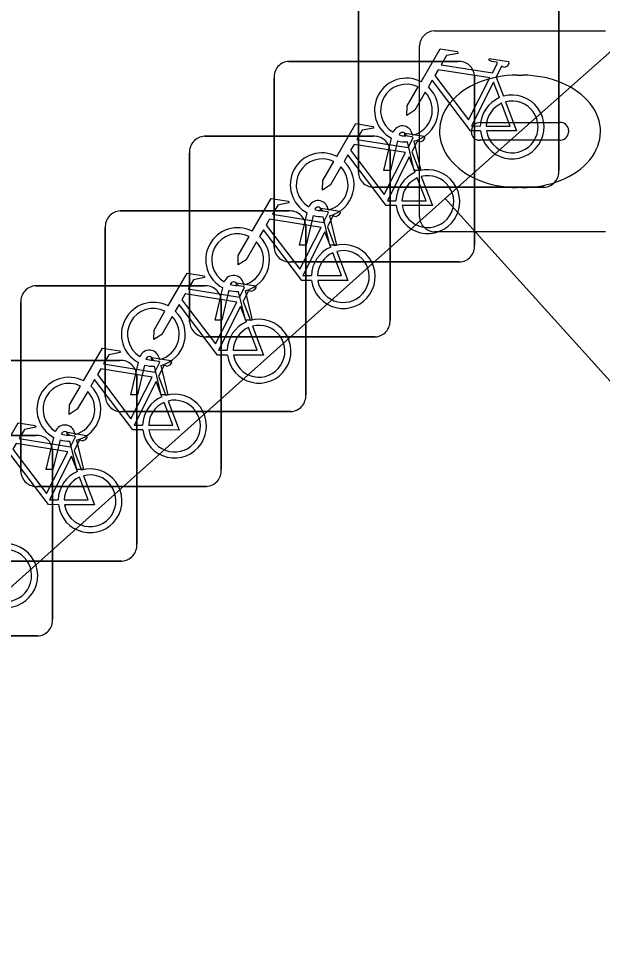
# Model space of a CAD drawing. Extents: x 159960 to 160866, y 382700 to 383354.
# Drawn here: x 160525.739 to 160528.649, y 383041.305 to 383045.917 of the extents above; entities that cross this region are included whole.
import ezdxf

# ---------------------------------------------------------------- set-up
doc = ezdxf.new("R2010")
doc.units = 0
for name, color, linetype in [('IMGEO_Fietsenrek', 7, 'Continuous'), ('IMGEO_Groenvoorziening', 7, 'Continuous'), ('IMGEO_Kolk', 7, 'Continuous'), ('IMGEO_Voetpad_open', 7, 'Continuous')]:
    doc.layers.add(name, color=color, linetype=linetype)

msp = doc.modelspace()

# ---------------------------------------------------------------- linework, layer by layer
at = {"layer": 'IMGEO_Fietsenrek'}
for p, q in [((160528.4315, 383046.0011), (160528.4315, 383045.1602)), ((160528.4315, 383045.1602), (160528.4315, 383046.0011)), ((160527.4325, 383045.1509), (160527.4325, 383045.9918)), ((160527.4325, 383045.9918), (160527.4325, 383045.1509)), ((160527.0869, 383045.7035), (160527.9278, 383045.7035)), ((160527.9278, 383045.7035), (160527.0869, 383045.7035)), ((160528.0115, 383045.6291), (160528.0115, 383044.7882)), ((160528.0115, 383044.7882), (160528.0115, 383045.6291)), ((160527.0125, 383044.7789), (160527.0125, 383045.6198)), ((160527.0125, 383045.6198), (160527.0125, 383044.7789)), ((160528.1192, 383045.6252), (160528.1555, 383045.53)), ((160526.6659, 383045.3305), (160527.5068, 383045.3305)), ((160527.5068, 383045.3305), (160526.6659, 383045.3305)), ((160527.5595, 383045.1603), (160527.5978, 383045.3203)), ((160527.6282, 383045.3081), (160527.5929, 383045.1603)), ((160527.6699, 383045.3319), (160527.6689, 383045.3362)), ((160527.7006, 383045.3434), (160527.7024, 383045.3355)), ((160527.7094, 383045.3063), (160527.7444, 383045.1603)), ((160527.711, 383045.1603), (160527.6771, 383045.302)), ((160526.5915, 383044.4059), (160526.5915, 383045.2468)), ((160526.5915, 383045.2468), (160526.5915, 383044.4059)), ((160527.5905, 383045.2561), (160527.5905, 383044.4152)), ((160527.5905, 383044.4152), (160527.5905, 383045.2561)), ((160527.6992, 383045.2532), (160527.7355, 383045.158)), ((160527.5929, 383045.1603), (160527.5595, 383045.1603)), ((160527.7444, 383045.1603), (160527.711, 383045.1603)), ((160528.3571, 383045.0765), (160527.5162, 383045.0765)), ((160527.5162, 383045.0765), (160528.3571, 383045.0765)), ((160526.2459, 383044.9585), (160527.0868, 383044.9585)), ((160527.0868, 383044.9585), (160526.2459, 383044.9585)), ((160527.1395, 383044.7883), (160527.1778, 383044.9483)), ((160527.2499, 383044.9599), (160527.2489, 383044.9642)), ((160527.2806, 383044.9714), (160527.2824, 383044.9635)), ((160527.2082, 383044.9361), (160527.1729, 383044.7883)), ((160527.291, 383044.7883), (160527.2571, 383044.93)), ((160527.2894, 383044.9343), (160527.3244, 383044.7883)), ((160526.1715, 383044.0339), (160526.1715, 383044.8748)), ((160526.1715, 383044.8748), (160526.1715, 383044.0339)), ((160527.1705, 383044.8841), (160527.1705, 383044.0432)), ((160527.1705, 383044.0432), (160527.1705, 383044.8841)), ((160527.2782, 383044.8802), (160527.3145, 383044.785)), ((160527.1729, 383044.7883), (160527.1395, 383044.7883)), ((160527.3244, 383044.7883), (160527.291, 383044.7883)), ((160527.9371, 383044.7045), (160527.0962, 383044.7045)), ((160527.0962, 383044.7045), (160527.9371, 383044.7045)), ((160525.8249, 383044.5855), (160526.6658, 383044.5855)), ((160526.6658, 383044.5855), (160525.8249, 383044.5855)), ((160526.7185, 383044.4153), (160526.7568, 383044.5753)), ((160526.8289, 383044.5869), (160526.8279, 383044.5912)), ((160526.8596, 383044.5984), (160526.8614, 383044.5905)), ((160526.7872, 383044.5631), (160526.7519, 383044.4153)), ((160526.87, 383044.4153), (160526.8361, 383044.557)), ((160526.8684, 383044.5613), (160526.9034, 383044.4153)), ((160525.7505, 383043.6609), (160525.7505, 383044.5018)), ((160525.7505, 383044.5018), (160525.7505, 383043.6609)), ((160526.7495, 383044.5111), (160526.7495, 383043.6702)), ((160526.7495, 383043.6702), (160526.7495, 383044.5111)), ((160526.8582, 383044.5082), (160526.8945, 383044.413)), ((160526.7519, 383044.4153), (160526.7185, 383044.4153)), ((160526.9034, 383044.4153), (160526.87, 383044.4153)), ((160527.5161, 383044.3315), (160526.6752, 383044.3315)), ((160526.6752, 383044.3315), (160527.5161, 383044.3315)), ((160525.4039, 383044.2135), (160526.2448, 383044.2135)), ((160526.2448, 383044.2135), (160525.4039, 383044.2135)), ((160526.2985, 383044.0433), (160526.3368, 383044.2033)), ((160526.4089, 383044.2149), (160526.4079, 383044.2192)), ((160526.4396, 383044.2264), (160526.4414, 383044.2185)), ((160526.3672, 383044.1911), (160526.3319, 383044.0433)), ((160526.45, 383044.0433), (160526.4161, 383044.185)), ((160526.4484, 383044.1893), (160526.4834, 383044.0433)), ((160526.3285, 383044.1391), (160526.3285, 383043.2982)), ((160526.3285, 383043.2982), (160526.3285, 383044.1391)), ((160526.4372, 383044.1352), (160526.4735, 383044.04)), ((160526.3319, 383044.0433), (160526.2985, 383044.0433)), ((160526.4834, 383044.0433), (160526.45, 383044.0433)), ((160527.0961, 383043.9595), (160526.2552, 383043.9595)), ((160526.2552, 383043.9595), (160527.0961, 383043.9595)), ((160524.9839, 383043.8405), (160525.8248, 383043.8405)), ((160525.8248, 383043.8405), (160524.9839, 383043.8405)), ((160525.8775, 383043.6703), (160525.9158, 383043.8303)), ((160525.9879, 383043.8419), (160525.9869, 383043.8462)), ((160526.0186, 383043.8534), (160526.0204, 383043.8455)), ((160525.9462, 383043.8181), (160525.9109, 383043.6703)), ((160526.029, 383043.6703), (160525.9951, 383043.812)), ((160526.0274, 383043.8163), (160526.0624, 383043.6703)), ((160525.9085, 383043.7661), (160525.9085, 383042.9252)), ((160525.9085, 383042.9252), (160525.9085, 383043.7661)), ((160526.0162, 383043.7632), (160526.0525, 383043.668)), ((160525.9109, 383043.6703), (160525.8775, 383043.6703)), ((160526.0624, 383043.6703), (160526.029, 383043.6703)), ((160526.6751, 383043.5865), (160525.8342, 383043.5865)), ((160525.8342, 383043.5865), (160526.6751, 383043.5865)), ((160526.2541, 383043.2145), (160525.4132, 383043.2145)), ((160525.4132, 383043.2145), (160526.2541, 383043.2145)), ((160525.8341, 383042.8415), (160524.9932, 383042.8415)), ((160524.9932, 383042.8415), (160525.8341, 383042.8415))]:
    msp.add_line(p, q, dxfattribs=at)
for points in [[(160527.7451, 383045.6022), (160527.8398, 383045.7657), (160527.926, 383045.7519), (160527.9277, 383045.7432), (160527.8716, 383045.7323), (160527.8454, 383045.687), (160528.1006, 383045.6462)], [(160528.1006, 383045.6462), (160528.1256, 383045.695), (160528.1205, 383045.699), (160528.0973, 383045.7027), (160528.0846, 383045.7102), (160528.0836, 383045.7133), (160528.0858, 383045.7179), (160528.1806, 383045.7028), (160528.1829, 383045.6925), (160528.1735, 383045.6801), (160528.1611, 383045.6737), (160528.1466, 383045.6799), (160528.1192, 383045.6252)], [(160528.0877, 383045.621), (160527.8309, 383045.662), (160527.8142, 383045.6332), (160527.9812, 383045.4129), (160528.0877, 383045.621)], [(160528.0408, 383045.3575), (160527.9911, 383045.3576), (160527.8004, 383045.6093), (160527.7814, 383045.5765)], [(160528.1357, 383045.523), (160528.1064, 383045.5998), (160527.997, 383045.3817), (160528.0397, 383045.3816)], [(160527.7658, 383045.5497), (160527.7142, 383045.4605), (160527.6743, 383045.4345), (160527.6755, 383045.482), (160527.73, 383045.5762)], [(160528.0697, 383045.3815), (160528.1896, 383045.3813), (160528.1464, 383045.4949)], [(160528.1662, 383045.5018), (160528.2212, 383045.3572), (160528.0711, 383045.3575)], [(160527.3251, 383045.2302), (160527.4198, 383045.3937), (160527.506, 383045.3799), (160527.5077, 383045.3712), (160527.4516, 383045.3603), (160527.4254, 383045.315), (160527.6806, 383045.2742)], [(160527.6806, 383045.2742), (160527.7056, 383045.323), (160527.7005, 383045.327), (160527.6773, 383045.3307), (160527.6646, 383045.3382), (160527.6636, 383045.3413), (160527.6658, 383045.3459), (160527.7606, 383045.3308), (160527.7629, 383045.3205), (160527.7535, 383045.3081), (160527.7411, 383045.3017), (160527.7266, 383045.3079), (160527.6992, 383045.2532)], [(160527.6677, 383045.249), (160527.4109, 383045.29), (160527.3942, 383045.2612), (160527.5612, 383045.0409), (160527.6677, 383045.249)], [(160527.6208, 383044.9855), (160527.5711, 383044.9856), (160527.3804, 383045.2373), (160527.3614, 383045.2045)], [(160527.7157, 383045.151), (160527.6864, 383045.2278), (160527.577, 383045.0097), (160527.6197, 383045.0096)], [(160527.3458, 383045.1777), (160527.2942, 383045.0885), (160527.2543, 383045.0625), (160527.2555, 383045.11), (160527.31, 383045.2042)], [(160527.6497, 383045.0095), (160527.7696, 383045.0093), (160527.7264, 383045.1229)], [(160527.7462, 383045.1298), (160527.8012, 383044.9852), (160527.6511, 383044.9855)], [(160526.9041, 383044.8572), (160526.9988, 383045.0207), (160527.085, 383045.0069), (160527.0867, 383044.9982), (160527.0306, 383044.9873), (160527.0044, 383044.942), (160527.2596, 383044.9012)], [(160527.2596, 383044.9012), (160527.2846, 383044.95), (160527.2795, 383044.954), (160527.2563, 383044.9577), (160527.2436, 383044.9652), (160527.2426, 383044.9683), (160527.2448, 383044.9729), (160527.3396, 383044.9578), (160527.3419, 383044.9475), (160527.3325, 383044.9351), (160527.3201, 383044.9287), (160527.3056, 383044.9349), (160527.2782, 383044.8802)], [(160527.2467, 383044.876), (160526.9899, 383044.917), (160526.9732, 383044.8882), (160527.1402, 383044.6679), (160527.2467, 383044.876)], [(160527.1998, 383044.6125), (160527.1501, 383044.6126), (160526.9594, 383044.8643), (160526.9404, 383044.8315)], [(160527.2947, 383044.778), (160527.2654, 383044.8548), (160527.156, 383044.6367), (160527.1987, 383044.6366)], [(160526.9248, 383044.8047), (160526.8732, 383044.7155), (160526.8333, 383044.6895), (160526.8345, 383044.737), (160526.889, 383044.8312)], [(160527.3252, 383044.7568), (160527.3802, 383044.6122), (160527.2301, 383044.6125)], [(160527.2287, 383044.6365), (160527.3486, 383044.6363), (160527.3054, 383044.7499)], [(160526.4841, 383044.4852), (160526.5788, 383044.6487), (160526.665, 383044.6349), (160526.6667, 383044.6262), (160526.6106, 383044.6153), (160526.5844, 383044.57), (160526.8396, 383044.5292)], [(160526.8396, 383044.5292), (160526.8646, 383044.578), (160526.8595, 383044.582), (160526.8363, 383044.5857), (160526.8236, 383044.5932), (160526.8226, 383044.5963), (160526.8248, 383044.6009), (160526.9196, 383044.5858), (160526.9219, 383044.5755), (160526.9125, 383044.5631), (160526.9001, 383044.5567), (160526.8856, 383044.5629), (160526.8582, 383044.5082)], [(160526.8267, 383044.504), (160526.5699, 383044.545), (160526.5532, 383044.5162), (160526.7202, 383044.2959), (160526.8267, 383044.504)], [(160526.7798, 383044.2405), (160526.7301, 383044.2406), (160526.5394, 383044.4923), (160526.5204, 383044.4595)], [(160526.8747, 383044.406), (160526.8454, 383044.4828), (160526.736, 383044.2647), (160526.7787, 383044.2646)], [(160526.5048, 383044.4327), (160526.4532, 383044.3435), (160526.4133, 383044.3175), (160526.4145, 383044.365), (160526.469, 383044.4592)], [(160526.9052, 383044.3848), (160526.9602, 383044.2402), (160526.8101, 383044.2405)], [(160526.8087, 383044.2645), (160526.9286, 383044.2643), (160526.8854, 383044.3779)], [(160526.0631, 383044.1122), (160526.1578, 383044.2757), (160526.244, 383044.2619), (160526.2457, 383044.2532), (160526.1896, 383044.2423), (160526.1634, 383044.197), (160526.4186, 383044.1562)], [(160526.4186, 383044.1562), (160526.4436, 383044.205), (160526.4385, 383044.209), (160526.4153, 383044.2127), (160526.4026, 383044.2202), (160526.4016, 383044.2233), (160526.4038, 383044.2279), (160526.4986, 383044.2128), (160526.5009, 383044.2025), (160526.4915, 383044.1901), (160526.4791, 383044.1837), (160526.4646, 383044.1899), (160526.4372, 383044.1352)], [(160526.4057, 383044.131), (160526.1489, 383044.172), (160526.1322, 383044.1432), (160526.2992, 383043.9229), (160526.4057, 383044.131)], [(160526.3588, 383043.8675), (160526.3091, 383043.8676), (160526.1184, 383044.1193), (160526.0994, 383044.0865)], [(160526.4537, 383044.033), (160526.4244, 383044.1098), (160526.315, 383043.8917), (160526.3577, 383043.8916)], [(160526.0838, 383044.0597), (160526.0322, 383043.9705), (160525.9923, 383043.9445), (160525.9935, 383043.992), (160526.048, 383044.0862)], [(160526.3877, 383043.8915), (160526.5076, 383043.8913), (160526.4644, 383044.0049)], [(160526.4842, 383044.0118), (160526.5392, 383043.8672), (160526.3891, 383043.8675)], [(160525.6421, 383043.7402), (160525.7368, 383043.9037), (160525.823, 383043.8899), (160525.8247, 383043.8812), (160525.7686, 383043.8703), (160525.7424, 383043.825), (160525.9976, 383043.7842)], [(160525.9976, 383043.7842), (160526.0226, 383043.833), (160526.0175, 383043.837), (160525.9943, 383043.8407), (160525.9816, 383043.8482), (160525.9806, 383043.8513), (160525.9828, 383043.8559), (160526.0776, 383043.8408), (160526.0799, 383043.8305), (160526.0705, 383043.8181), (160526.0581, 383043.8117), (160526.0436, 383043.8179), (160526.0162, 383043.7632)], [(160525.9847, 383043.759), (160525.7279, 383043.8), (160525.7112, 383043.7712), (160525.8782, 383043.5509), (160525.9847, 383043.759)], [(160525.9378, 383043.4955), (160525.8881, 383043.4956), (160525.6974, 383043.7473), (160525.6784, 383043.7145)], [(160526.0327, 383043.661), (160526.0034, 383043.7378), (160525.894, 383043.5197), (160525.9367, 383043.5196)], [(160525.9667, 383043.5195), (160526.0866, 383043.5193), (160526.0434, 383043.6329)], [(160526.0632, 383043.6398), (160526.1182, 383043.4952), (160525.9681, 383043.4955)]]:
    msp.add_lwpolyline(points, dxfattribs=at)
for centre, radius, start, end in [((160527.0902, 383045.6256), 0.0779, 92.4484, 184.2845), ((160527.0902, 383045.6256), 0.0779, 92.4484, 184.2845), ((160527.9336, 383045.6258), 0.0779, 2.4484, 94.2845), ((160527.9336, 383045.6258), 0.0779, 2.4484, 94.2845), ((160527.6721, 383045.4609), 0.159, 62.6766, 242.1369), ((160527.6721, 383045.4609), 0.129, 63.3192, 238.903), ((160527.6721, 383045.4609), 0.129, 283.6043, 43.4302), ((160527.6721, 383045.4609), 0.159, 283.5766, 46.6042), ((160528.1987, 383045.3769), 0.159, 187.0065, 105.7708), ((160528.1987, 383045.3769), 0.159, 113.3408, 178.3217), ((160528.1987, 383045.3769), 0.129, 113.923, 177.9556), ((160528.1987, 383045.3769), 0.129, 188.6715, 104.5883), ((160527.6519, 383045.3323), 0.0499, 12.8025, 158.6934), ((160526.6692, 383045.2526), 0.0779, 92.4484, 184.2845), ((160526.6692, 383045.2526), 0.0779, 92.4484, 184.2845), ((160527.5126, 383045.2528), 0.0779, 2.4484, 94.2845), ((160527.5126, 383045.2528), 0.0779, 2.4484, 94.2845), ((160527.6721, 383045.4609), 0.159, 253.9967, 271.7867), ((160527.6519, 383045.3323), 0.0174, 12.8025, 163.4502), ((160527.6721, 383045.4609), 0.129, 253.415, 269.0204), ((160527.2521, 383045.0889), 0.159, 62.6766, 242.1369), ((160527.2521, 383045.0889), 0.129, 63.3192, 238.903), ((160527.2521, 383045.0889), 0.129, 283.6043, 43.4302), ((160527.2521, 383045.0889), 0.159, 283.5766, 46.6042), ((160527.5104, 383045.1542), 0.0779, 182.4484, 274.2845), ((160527.5104, 383045.1542), 0.0779, 182.4484, 274.2845), ((160527.7787, 383045.0049), 0.159, 113.3408, 178.3217), ((160527.7787, 383045.0049), 0.159, 187.0065, 105.7708), ((160527.7787, 383045.0049), 0.129, 113.923, 177.9556), ((160527.7787, 383045.0049), 0.129, 188.6715, 104.5883), ((160528.3538, 383045.1544), 0.0779, 272.4484, 4.2845), ((160528.3538, 383045.1544), 0.0779, 272.4484, 4.2845), ((160527.2319, 383044.9603), 0.0499, 12.8025, 158.6934), ((160526.2492, 383044.8806), 0.0779, 92.4484, 184.2845), ((160526.2492, 383044.8806), 0.0779, 92.4484, 184.2845), ((160527.0926, 383044.8808), 0.0779, 2.4484, 94.2845), ((160527.0926, 383044.8808), 0.0779, 2.4484, 94.2845), ((160527.2319, 383044.9603), 0.0174, 12.8025, 163.4502), ((160527.2521, 383045.0889), 0.129, 253.415, 269.0204), ((160527.2521, 383045.0889), 0.159, 253.9967, 271.7867), ((160526.8311, 383044.7159), 0.159, 62.6766, 242.1369), ((160526.8311, 383044.7159), 0.129, 63.3192, 238.903), ((160526.8311, 383044.7159), 0.129, 283.6043, 43.4302), ((160526.8311, 383044.7159), 0.159, 283.5766, 46.6042), ((160527.0904, 383044.7822), 0.0779, 182.4484, 274.2845), ((160527.0904, 383044.7822), 0.0779, 182.4484, 274.2845), ((160527.3577, 383044.6319), 0.159, 113.3408, 178.3217), ((160527.3577, 383044.6319), 0.159, 187.0065, 105.7708), ((160527.3577, 383044.6319), 0.129, 188.6715, 104.5883), ((160527.9338, 383044.7824), 0.0779, 272.4484, 4.2845), ((160527.9338, 383044.7824), 0.0779, 272.4484, 4.2845), ((160527.3577, 383044.6319), 0.129, 113.923, 177.9556), ((160526.8109, 383044.5873), 0.0499, 12.8025, 158.6934), ((160525.8282, 383044.5076), 0.0779, 92.4484, 184.2845), ((160525.8282, 383044.5076), 0.0779, 92.4484, 184.2845), ((160526.6716, 383044.5078), 0.0779, 2.4484, 94.2845), ((160526.6716, 383044.5078), 0.0779, 2.4484, 94.2845), ((160526.8109, 383044.5873), 0.0174, 12.8025, 163.4502), ((160526.8311, 383044.7159), 0.129, 253.415, 269.0204), ((160526.8311, 383044.7159), 0.159, 253.9967, 271.7867), ((160526.4111, 383044.3439), 0.159, 62.6766, 242.1369), ((160526.4111, 383044.3439), 0.129, 63.3192, 238.903), ((160526.4111, 383044.3439), 0.129, 283.6043, 43.4302), ((160526.4111, 383044.3439), 0.159, 283.5766, 46.6042), ((160526.6694, 383044.4092), 0.0779, 182.4484, 274.2845), ((160526.6694, 383044.4092), 0.0779, 182.4484, 274.2845), ((160526.9377, 383044.2599), 0.159, 113.3408, 178.3217), ((160526.9377, 383044.2599), 0.159, 187.0065, 105.7708), ((160526.9377, 383044.2599), 0.129, 188.6715, 104.5883), ((160527.5128, 383044.4094), 0.0779, 272.4484, 4.2845), ((160527.5128, 383044.4094), 0.0779, 272.4484, 4.2845), ((160526.9377, 383044.2599), 0.129, 113.923, 177.9556), ((160526.3909, 383044.2153), 0.0499, 12.8025, 158.6934), ((160526.2506, 383044.1358), 0.0779, 2.4484, 94.2845), ((160526.2506, 383044.1358), 0.0779, 2.4484, 94.2845), ((160526.3909, 383044.2153), 0.0174, 12.8025, 163.4502), ((160526.4111, 383044.3439), 0.129, 253.415, 269.0204), ((160526.4111, 383044.3439), 0.159, 253.9967, 271.7867), ((160525.9901, 383043.9709), 0.159, 62.6766, 242.1369), ((160525.9901, 383043.9709), 0.129, 63.3192, 238.903), ((160525.9901, 383043.9709), 0.159, 283.5766, 46.6042), ((160525.9901, 383043.9709), 0.129, 283.6043, 43.4302), ((160526.2494, 383044.0372), 0.0779, 182.4484, 274.2845), ((160526.2494, 383044.0372), 0.0779, 182.4484, 274.2845), ((160526.5167, 383043.8869), 0.159, 113.3408, 178.3217), ((160526.5167, 383043.8869), 0.159, 187.0065, 105.7708), ((160526.5167, 383043.8869), 0.129, 188.6715, 104.5883), ((160527.0928, 383044.0374), 0.0779, 272.4484, 4.2845), ((160527.0928, 383044.0374), 0.0779, 272.4484, 4.2845), ((160526.5167, 383043.8869), 0.129, 113.923, 177.9556), ((160525.9699, 383043.8423), 0.0499, 12.8025, 158.6934), ((160525.8306, 383043.7628), 0.0779, 2.4484, 94.2845), ((160525.8306, 383043.7628), 0.0779, 2.4484, 94.2845), ((160525.9699, 383043.8423), 0.0174, 12.8025, 163.4502), ((160525.9901, 383043.9709), 0.129, 253.415, 269.0204), ((160525.9901, 383043.9709), 0.159, 253.9967, 271.7867), ((160525.8284, 383043.6642), 0.0779, 182.4484, 274.2845), ((160525.8284, 383043.6642), 0.0779, 182.4484, 274.2845), ((160526.0957, 383043.5149), 0.159, 113.3408, 178.3217), ((160526.0957, 383043.5149), 0.159, 187.0065, 105.7708), ((160526.6718, 383043.6644), 0.0779, 272.4484, 4.2845), ((160526.6718, 383043.6644), 0.0779, 272.4484, 4.2845), ((160526.0957, 383043.5149), 0.129, 113.923, 177.9556), ((160526.0957, 383043.5149), 0.129, 188.6715, 104.5883), ((160525.6757, 383043.1419), 0.159, 187.0065, 105.7708), ((160526.2508, 383043.2924), 0.0779, 272.4484, 4.2845), ((160526.2508, 383043.2924), 0.0779, 272.4484, 4.2845), ((160525.6757, 383043.1419), 0.129, 188.6715, 104.5883), ((160525.8308, 383042.9194), 0.0779, 272.4484, 4.2845), ((160525.8308, 383042.9194), 0.0779, 272.4484, 4.2845)]:
    msp.add_arc(centre, radius, start, end, dxfattribs=at)
at = {"layer": 'IMGEO_Groenvoorziening'}
for points in [[(160532.081, 383049.37), (160528.98, 383046.59), (160529.25, 383046.25), (160528.189, 383045.31), (160527.865, 383045.02), (160530.689, 383041.896), (160532.284, 383041.79)], [(160530.301, 383041.922), (160530.689, 383041.896), (160527.865, 383045.02), (160524.254, 383041.791), (160526.706, 383039.078), (160529.648, 383041.711)]]:
    msp.add_lwpolyline(points, dxfattribs=at)
at = {"layer": 'IMGEO_Kolk'}
for p, q in [((160527.8119, 383045.8555), (160528.6641, 383045.8555)), ((160527.7375, 383044.9289), (160527.7375, 383045.7811)), ((160528.2255, 383045.6347), (160528.2505, 383045.6347)), ((160528.039, 383045.3983), (160528.4369, 383045.3983)), ((160527.9959, 383045.3489), (160527.9959, 383045.3611)), ((160528.48, 383045.3611), (160528.48, 383045.3489)), ((160528.4335, 383045.3117), (160528.0356, 383045.3117)), ((160528.2475, 383045.0753), (160528.2226, 383045.0753)), ((160528.6641, 383044.8545), (160527.8119, 383044.8545))]:
    msp.add_line(p, q, dxfattribs=at)
for points in [[(160527.8119, 383045.8555), (160528.6641, 383045.8555)], [(160527.7375, 383044.9289), (160527.7375, 383045.7811)], [(160528.6641, 383044.8545), (160527.8119, 383044.8545)]]:
    msp.add_lwpolyline(points, dxfattribs=at)
for centre, radius, start, end in [((160527.814, 383045.779), 0.0765, 91.552, 178.448), ((160527.814, 383045.779), 0.0765, 91.552, 178.448), ((160528.0361, 383045.3581), 0.0403, 85.8775, 175.7526), ((160528.4414, 383045.3599), 0.0386, 1.7309, 96.639), ((160528.0326, 383045.3482), 0.0366, 178.938, 274.7102), ((160528.4374, 383045.3545), 0.043, 264.8664, 352.4533), ((160527.814, 383044.931), 0.0765, 181.552, 268.448), ((160527.814, 383044.931), 0.0765, 181.552, 268.448)]:
    msp.add_arc(centre, radius, start, end, dxfattribs=at)
for centre, major_axis, ratio, start_param, end_param in [((160528.224, 383045.355), (-0.3872, 0.002), 0.722429, 4.712389, 7.853982), ((160528.249, 383045.355), (-0.3901, 0.002), 0.717154, 1.570796, 4.712389)]:
    msp.add_ellipse(centre, major_axis=major_axis, ratio=ratio, start_param=start_param, end_param=end_param, dxfattribs=at)
at = {"layer": 'IMGEO_Voetpad_open'}
msp.add_lwpolyline([(160505.58, 383027.472), (160506.93, 383028.69), (160515.275, 383036.456), (160514.81, 383036.989), (160518.545, 383040.319), (160522.812, 383035.601), (160523.725, 383036.41), (160521.272, 383039.124), (160524.254, 383041.791), (160527.865, 383045.02), (160528.189, 383045.31), (160529.25, 383046.25), (160528.98, 383046.59), (160532.081, 383049.37)], dxfattribs=at)

doc.saveas('drawing.dxf')
